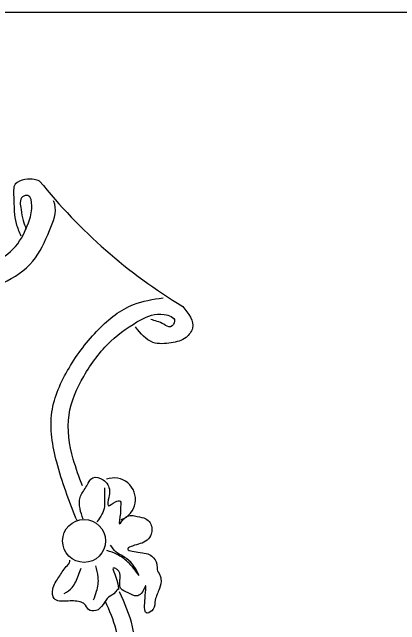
# Model space of a CAD drawing. Extents: x 0 to 2603, y -226 to 830.
# Drawn here: x 78.72 to 104.28, y 789.57 to 830 of the extents above; entities that cross this region are included whole.
import ezdxf

# ---------------------------------------------------------------- set-up
doc = ezdxf.new("R2010")
doc.units = 0
doc.layers.add('CT_Border_Perimeter_Shape', color=7, linetype='Continuous')
doc.layers.add('CT_TSH_Annotation_Locked', color=7, linetype='Continuous')

msp = doc.modelspace()

# ---------------------------------------------------------------- linework, layer by layer
at = {"layer": 'CT_Border_Perimeter_Shape'}
msp.add_lwpolyline([(0, 829.998), (1269.997, 829.998), (1269.997, 0), (0, 0)], close=True, dxfattribs=at)
at = {"layer": 'CT_TSH_Annotation_Locked'}
msp.add_line((82.939, 796.555), (82.969, 796.48), dxfattribs=at)
msp.add_circle((83.453, 795.11), 1.419, dxfattribs=at)
for centre, radius, start, end in [((108.504, 841.262), 35.845, 218.6789, 238.8545), ((85.424, 797.845), 1.419, 290.0372, 110.1805)]:
    msp.add_arc(centre, radius, start, end, dxfattribs=at)
for points in [[(80.516, 818.86), (80.171, 818.95), (79.556, 818.965), (78.911, 818.65), (78.814, 817.81), (78.844, 816.857), (78.971, 816.062), (79.286, 815.245)], [(67.841, 814.967), (69.124, 813.58), (70.976, 812.755), (73.204, 812.65), (75.236, 812.77), (77.426, 813.452), (78.934, 814.547), (79.781, 816.1), (80.006, 817.217), (79.744, 817.9), (79.399, 817.817), (79.294, 816.985), (79.436, 816.25), (79.639, 815.687)], [(67.181, 813.527), (68.254, 812.365), (70.639, 811.307), (73.211, 811.18), (75.506, 811.322), (78.101, 812.125), (80.074, 813.572), (81.176, 815.597), (81.514, 817.337), (81.439, 817.555)], [(82.939, 796.555), (81.649, 800.297), (81.334, 803.605), (82.459, 806.515), (84.424, 809.08), (86.719, 810.715), (88.661, 811.15)], [(89.959, 810.58), (90.611, 809.147), (90.184, 808.54), (89.209, 808.18), (87.994, 808.21), (86.839, 809.23)], [(83.344, 798.737), (82.744, 800.5), (82.459, 803.425), (83.434, 805.967), (85.219, 808.292), (87.206, 809.702), (88.736, 810.055), (89.426, 809.62), (89.164, 809.245), (88.714, 809.402), (87.851, 809.717)], [(83.389, 796.547), (83.186, 797.237), (83.186, 797.972), (83.576, 798.647), (84.041, 799.277), (84.709, 799.142), (85.136, 798.437), (85.076, 797.98), (85.061, 797.432), (85.519, 797.687), (85.834, 797.732), (85.864, 797.372), (85.849, 796.922), (85.789, 796.232), (86.224, 796.69), (86.966, 796.72), (87.521, 796.57), (87.806, 796.307), (87.881, 795.542), (87.619, 795.16), (87.161, 794.927), (86.651, 794.77), (86.336, 794.597), (87.004, 794.357), (87.934, 794.095), (88.256, 793.57), (88.279, 793.225), (88.444, 792.857), (88.526, 792.61), (88.429, 791.957), (88.151, 791.207), (88.009, 790.6), (87.626, 790.337), (87.461, 791.147), (87.506, 792.137), (87.221, 791.635), (86.906, 791.477), (86.351, 791.68), (85.879, 791.957), (85.834, 792.662), (85.646, 793.21), (85.444, 793.315), (85.676, 792.272), (85.736, 791.927), (85.736, 791.95), (85.549, 791.762), (85.061, 791.395), (84.709, 790.907), (84.229, 790.51), (83.749, 790.585), (83.464, 790.945), (83.201, 791.08), (82.286, 791.132), (81.484, 791.297), (81.386, 791.912), (81.791, 792.722), (82.279, 793.412), (82.511, 793.757), (82.511, 793.84)], [(84.791, 798.617), (84.806, 797.875), (84.791, 797.387), (84.634, 796.862), (84.304, 796.375)], [(87.094, 792.82), (86.284, 793.93), (86.014, 794.095), (85.549, 794.38), (85.204, 794.837)], [(87.094, 792.82), (86.336, 793.712), (85.631, 794.215), (84.964, 794.47)], [(82.144, 791.627), (82.661, 792.025), (83.081, 792.857), (83.254, 793.3)], [(84.199, 793.472), (84.364, 792.722), (84.259, 791.77), (84.056, 791.192)], [(80.006, 779.747), (81.851, 780.715), (84.401, 782.725), (85.991, 784.892), (86.809, 787.585), (86.651, 789.445), (85.796, 791.74)], [(79.924, 780.947), (81.236, 781.63), (83.576, 783.497), (84.979, 785.395), (85.691, 787.727), (85.564, 789.235), (84.851, 791.125)]]:
    msp.add_spline(points, degree=3, dxfattribs=at)

doc.saveas('drawing.dxf')
